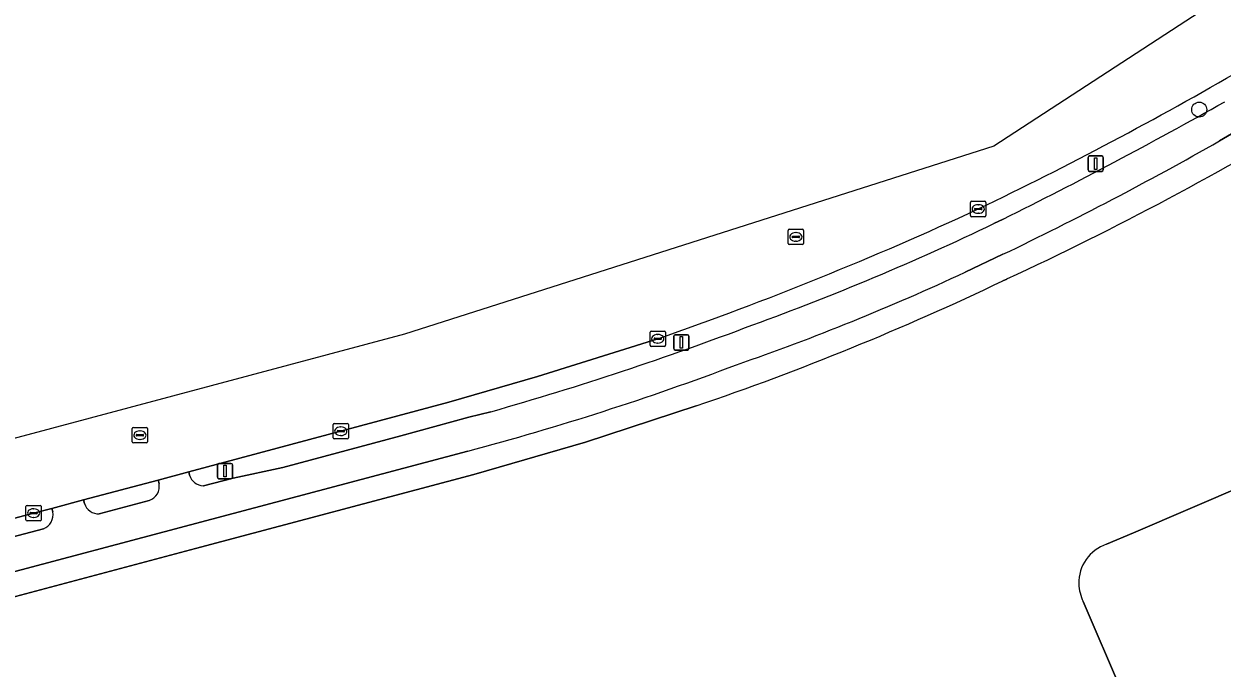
# Model space of a CAD drawing. Extents: x 162661 to 163484, y 380247 to 381230.
# Drawn here: x 162936.2 to 163014.3, y 380843.6 to 380885.6 of the extents above; entities that cross this region are included whole.
import ezdxf

# ---------------------------------------------------------------- set-up
doc = ezdxf.new("R2010")
doc.units = 0
for name, color, linetype in [('IMGEO_Berm_open', 7, 'Continuous'), ('IMGEO_Boom', 7, 'Continuous'), ('IMGEO_Erf', 7, 'Continuous'), ('IMGEO_Fietspad_open', 7, 'Continuous'), ('IMGEO_Kolk', 7, 'Continuous'), ('IMGEO_Lichtmast', 7, 'Continuous'), ('IMGEO_Pand', 7, 'Continuous'), ('IMGEO_Rijbaan_lokaal_gesloten', 7, 'Continuous'), ('IMGEO_Rioolput', 7, 'Continuous'), ('IMGEO_Verkeerseiland_open', 7, 'Continuous'), ('IMGEO_Voetpad_open', 7, 'Continuous')]:
    doc.layers.add(name, color=color, linetype=linetype)

msp = doc.modelspace()

# ---------------------------------------------------------------- linework, layer by layer
at = {"layer": 'IMGEO_Berm_open'}
for points in [[(162999.411, 380872.547), (163000.009, 380872.843)], [(162977.515, 380865.048), (162969.679, 380862.589), (162963.908, 380860.926), (162946.953, 380856.388), (162947.01, 380856.162)], [(162947.908, 380855.475), (162949.842, 380855.977), (162953.091, 380856.665), (162960.769, 380858.729), (162965.204, 380859.933), (162966.635, 380860.294)], [(162938.104, 380853.78), (162938.044, 380853.996), (162936.854, 380853.691), (162898.152, 380843.345), (162884.998, 380839.728), (162878.943, 380838.12), (162857.181, 380832.302), (162835.426, 380826.497), (162833.256, 380825.833)], [(162933.682, 380851.666), (162937.485, 380852.676)]]:
    msp.add_lwpolyline(points, dxfattribs=at)
for centre, radius, start, end in [((162891.807, 381095.555), 246.308, 295.64099, 300.17799), ((162863.234, 381148.559), 307.777, 296.38462, 299.42705), ((162902.212, 381081.012), 228.716, 289.22279, 294.86751), ((162922.893, 381032.807), 177.59, 290.02175, 295.5226), ((162907.827, 381066.245), 214.183, 285.93638, 290.74602), ((162947.929, 380856.434), 0.959, 196.45042, 268.71519), ((162937.155, 380853.586), 0.968, 289.89953, 11.54278)]:
    msp.add_arc(centre, radius, start, end, dxfattribs=at)
at = {"layer": 'IMGEO_Boom'}
msp.add_circle((163012.786, 380879.975), 0.489, dxfattribs=at)
at = {"layer": 'IMGEO_Erf'}
for points in [[(163000.253, 380868.942), (163000, 380868.822)], [(163006.755, 380851.663), (163008.508, 380852.415), (163038.335, 380865.221)], [(162980.011, 380860.673), (162972.81, 380858.32), (162965.533, 380856.211), (162947.405, 380851.384), (162881.58, 380833.855), (162829.67, 380819.973), (162829.461, 380819.913), (162834.599, 380800.825), (162835.049, 380799.153), (162840.23, 380780.296), (162849.091, 380746.861), (162850.394, 380741.856), (162851.047, 380739.531), (162885.452, 380750), (162905.036, 380755.959), (162905.139, 380755.989), (162904.475, 380758.253), (162892.914, 380805.776)], [(163015.22, 380824.651), (163005.236, 380847.932)]]:
    msp.add_lwpolyline(points, dxfattribs=at)
for centre, radius, start, end in [((162910.329, 381062.754), 213.657, 294.89008, 301.20708), ((162920.679, 381034.802), 183.96, 288.81592, 295.54299), ((163007.592, 380849.148), 2.651, 108.40881, 181.33602), ((163007.576, 380849.143), 2.635, 181.23346, 207.35247)]:
    msp.add_arc(centre, radius, start, end, dxfattribs=at)
at = {"layer": 'IMGEO_Fietspad_open'}
for points in [[(163014.097, 380877.933), (163022.345, 380882.745), (163035.852, 380892.207)], [(163000.009, 380872.843), (162999.411, 380872.547)], [(162997.546, 380869.389), (163000, 380870.549)], [(162966.635, 380860.294), (162965.204, 380859.933), (162960.769, 380858.729), (162953.091, 380856.665), (162949.842, 380855.977), (162947.908, 380855.475)], [(162829.396, 380821.566), (162829.587, 380821.611), (162883.309, 380836.002), (162947.072, 380852.929), (162965.132, 380857.723)], [(162947.01, 380856.162), (162946.953, 380856.388), (162944.959, 380855.848), (162945.022, 380855.613)], [(162940.164, 380854.327), (162940.109, 380854.549), (162938.044, 380853.996), (162938.104, 380853.78)], [(162944.388, 380854.52), (162941.129, 380853.653)], [(162937.485, 380852.676), (162933.682, 380851.666), (162882.983, 380838.048), (162838.058, 380826.091), (162833.572, 380824.897)]]:
    msp.add_lwpolyline(points, dxfattribs=at)
for centre, radius, start, end in [((162863.234, 381148.559), 307.777, 296.38462, 299.42705), ((162902.998, 381072.888), 224.389, 295.61337, 299.67767), ((162922.893, 381032.807), 177.59, 290.02175, 295.5226), ((162931.903, 381010.136), 155.302, 289.07011, 295.00391), ((162907.827, 381066.245), 214.183, 285.93638, 290.74602), ((162917.882, 381034.623), 183.102, 284.95472, 290.71356), ((162944.091, 380855.423), 0.95, 288.22191, 11.54591), ((162947.929, 380856.434), 0.959, 196.45042, 268.71519), ((162941.062, 380854.585), 0.934, 196.0322, 274.10339), ((162937.155, 380853.586), 0.968, 289.89953, 11.54278)]:
    msp.add_arc(centre, radius, start, end, dxfattribs=at)
at = {"layer": 'IMGEO_Kolk'}
for p, q in [((162997.891, 380873.076), (162997.891, 380873.928)), ((162997.966, 380874.002), (162998.818, 380874.002)), ((162998.15, 380873.496), (162998.15, 380873.508)), ((162998.588, 380873.459), (162998.19, 380873.459)), ((162998.193, 380873.545), (162998.591, 380873.545)), ((162998.379, 380873.782), (162998.404, 380873.782)), ((162998.634, 380873.508), (162998.634, 380873.496)), ((162998.892, 380873.928), (162998.892, 380873.076)), ((162998.818, 380873.002), (162997.966, 380873.002)), ((162998.402, 380873.222), (162998.377, 380873.222)), ((162977.014, 380864.622), (162977.014, 380865.474)), ((162977.089, 380865.548), (162977.941, 380865.548)), ((162977.273, 380865.042), (162977.273, 380865.054)), ((162977.711, 380865.005), (162977.313, 380865.005)), ((162977.316, 380865.091), (162977.714, 380865.091)), ((162977.502, 380865.328), (162977.527, 380865.328)), ((162977.757, 380865.054), (162977.757, 380865.042)), ((162978.015, 380865.474), (162978.015, 380864.622)), ((162977.941, 380864.548), (162977.089, 380864.548)), ((162977.525, 380864.768), (162977.5, 380864.768)), ((162956.359, 380858.603), (162956.359, 380859.455)), ((162956.434, 380859.529), (162957.286, 380859.529)), ((162957.36, 380859.455), (162957.36, 380858.603)), ((162956.618, 380859.023), (162956.618, 380859.035)), ((162957.056, 380858.986), (162956.658, 380858.986)), ((162956.661, 380859.072), (162957.059, 380859.072)), ((162956.87, 380858.749), (162956.845, 380858.749)), ((162956.847, 380859.309), (162956.872, 380859.309)), ((162957.102, 380859.035), (162957.102, 380859.023)), ((162957.286, 380858.529), (162956.434, 380858.529)), ((162936.353, 380853.265), (162936.353, 380854.117)), ((162936.428, 380854.191), (162937.28, 380854.191)), ((162936.841, 380853.971), (162936.866, 380853.971)), ((162937.354, 380854.117), (162937.354, 380853.265)), ((162937.28, 380853.191), (162936.428, 380853.191)), ((162936.612, 380853.685), (162936.612, 380853.697)), ((162937.05, 380853.648), (162936.652, 380853.648)), ((162936.655, 380853.734), (162937.053, 380853.734)), ((162936.864, 380853.411), (162936.839, 380853.411)), ((162937.096, 380853.697), (162937.096, 380853.685))]:
    msp.add_line(p, q, dxfattribs=at)
for points in [[(162997.891, 380873.076), (162997.891, 380873.928)], [(162997.966, 380874.002), (162998.818, 380874.002)], [(162998.892, 380873.928), (162998.892, 380873.076)], [(162998.818, 380873.002), (162997.966, 380873.002)], [(162977.014, 380864.622), (162977.014, 380865.474)], [(162977.089, 380865.548), (162977.941, 380865.548)], [(162978.015, 380865.474), (162978.015, 380864.622)], [(162977.941, 380864.548), (162977.089, 380864.548)], [(162956.359, 380858.603), (162956.359, 380859.455)], [(162956.434, 380859.529), (162957.286, 380859.529)], [(162957.36, 380859.455), (162957.36, 380858.603)], [(162957.286, 380858.529), (162956.434, 380858.529)], [(162936.353, 380853.265), (162936.353, 380854.117)], [(162936.428, 380854.191), (162937.28, 380854.191)], [(162937.354, 380854.117), (162937.354, 380853.265)], [(162937.28, 380853.191), (162936.428, 380853.191)]]:
    msp.add_lwpolyline(points, dxfattribs=at)
for centre, radius, start, end in [((162997.968, 380873.926), 0.0765, 91.55205, 178.44795), ((162997.968, 380873.926), 0.0765, 91.55205, 178.44795), ((162998.19, 380873.505), 0.0403, 85.87752, 175.75265), ((162998.187, 380873.495), 0.0366, 178.93798, 274.71019), ((162998.591, 380873.502), 0.043, 264.86636, 352.45326), ((162998.595, 380873.507), 0.0386, 1.73085, 96.63898), ((162998.816, 380873.926), 0.0765, 1.55205, 88.44795), ((162998.816, 380873.926), 0.0765, 1.55205, 88.44795), ((162997.968, 380873.078), 0.0765, 181.55205, 268.44795), ((162997.968, 380873.078), 0.0765, 181.55205, 268.44795), ((162998.816, 380873.078), 0.0765, 271.55205, 358.44795), ((162998.816, 380873.078), 0.0765, 271.55205, 358.44795), ((162977.091, 380865.472), 0.0765, 91.55205, 178.44795), ((162977.091, 380865.472), 0.0765, 91.55205, 178.44795), ((162977.313, 380865.051), 0.0403, 85.87752, 175.75265), ((162977.31, 380865.041), 0.0366, 178.93798, 274.71019), ((162977.714, 380865.048), 0.043, 264.86636, 352.45326), ((162977.718, 380865.053), 0.0386, 1.73085, 96.63898), ((162977.939, 380865.472), 0.0765, 1.55205, 88.44795), ((162977.939, 380865.472), 0.0765, 1.55205, 88.44795), ((162977.091, 380864.624), 0.0765, 181.55205, 268.44795), ((162977.091, 380864.624), 0.0765, 181.55205, 268.44795), ((162977.939, 380864.624), 0.0765, 271.55205, 358.44795), ((162977.939, 380864.624), 0.0765, 271.55205, 358.44795), ((162956.436, 380859.453), 0.0765, 91.55205, 178.44795), ((162956.436, 380859.453), 0.0765, 91.55205, 178.44795), ((162957.284, 380859.453), 0.0765, 1.55205, 88.44795), ((162957.284, 380859.453), 0.0765, 1.55205, 88.44795), ((162956.436, 380858.605), 0.0765, 181.55205, 268.44795), ((162956.436, 380858.605), 0.0765, 181.55205, 268.44795), ((162956.658, 380859.032), 0.0403, 85.87752, 175.75265), ((162956.655, 380859.022), 0.0366, 178.93798, 274.71019), ((162957.059, 380859.029), 0.043, 264.86636, 352.45326), ((162957.063, 380859.034), 0.0386, 1.73085, 96.63898), ((162957.284, 380858.605), 0.0765, 271.55205, 358.44795), ((162957.284, 380858.605), 0.0765, 271.55205, 358.44795), ((162936.43, 380854.115), 0.0765, 91.55205, 178.44795), ((162936.43, 380854.115), 0.0765, 91.55205, 178.44795), ((162937.278, 380854.115), 0.0765, 1.55205, 88.44795), ((162937.278, 380854.115), 0.0765, 1.55205, 88.44795), ((162936.43, 380853.267), 0.0765, 181.55205, 268.44795), ((162936.43, 380853.267), 0.0765, 181.55205, 268.44795), ((162936.652, 380853.694), 0.0403, 85.87752, 175.75265), ((162936.649, 380853.684), 0.0366, 178.93798, 274.71019), ((162937.053, 380853.691), 0.043, 264.86636, 352.45326), ((162937.057, 380853.696), 0.0386, 1.73085, 96.63898), ((162937.278, 380853.267), 0.0765, 271.55205, 358.44795), ((162937.278, 380853.267), 0.0765, 271.55205, 358.44795)]:
    msp.add_arc(centre, radius, start, end, dxfattribs=at)
for centre, major_axis, ratio, start_param, end_param in [((162998.378, 380873.502), (-0.387, 0.002), 0.722429, 4.712389, 7.853982), ((162998.403, 380873.502), (-0.39, 0.002), 0.717154, 1.570796, 4.712389), ((162977.501, 380865.048), (-0.387, 0.002), 0.722429, 4.712389, 7.853982), ((162977.526, 380865.048), (-0.39, 0.002), 0.717154, 1.570796, 4.712389), ((162956.846, 380859.029), (-0.387, 0.002), 0.722429, 4.712389, 7.853982), ((162956.871, 380859.029), (-0.39, 0.002), 0.717154, 1.570796, 4.712389), ((162936.84, 380853.691), (-0.387, 0.002), 0.722429, 4.712389, 7.853982), ((162936.865, 380853.691), (-0.39, 0.002), 0.717154, 1.570796, 4.712389)]:
    msp.add_ellipse(centre, major_axis=major_axis, ratio=ratio, start_param=start_param, end_param=end_param, dxfattribs=at)
at = {"layer": 'IMGEO_Lichtmast'}
for p, q in [((163005.545, 380876.055), (163005.545, 380876.855)), ((163005.545, 380876.855), (163005.545, 380876.055)), ((163005.645, 380876.955), (163006.435, 380876.955)), ((163006.435, 380876.955), (163005.645, 380876.955)), ((163006.535, 380876.855), (163006.535, 380876.055)), ((163006.535, 380876.055), (163006.535, 380876.855)), ((163006.435, 380875.955), (163005.645, 380875.955)), ((163005.645, 380875.955), (163006.435, 380875.955)), ((162978.554, 380864.413), (162978.554, 380865.213)), ((162978.554, 380865.213), (162978.554, 380864.413)), ((162978.654, 380865.313), (162979.444, 380865.313)), ((162979.444, 380865.313), (162978.654, 380865.313)), ((162979.544, 380865.213), (162979.544, 380864.413)), ((162979.544, 380864.413), (162979.544, 380865.213)), ((162979.444, 380864.313), (162978.654, 380864.313)), ((162978.654, 380864.313), (162979.444, 380864.313)), ((162948.82, 380856.031), (162948.82, 380856.831)), ((162948.82, 380856.831), (162948.82, 380856.031)), ((162948.92, 380856.931), (162949.71, 380856.931)), ((162949.71, 380856.931), (162948.92, 380856.931)), ((162949.81, 380856.831), (162949.81, 380856.031)), ((162949.81, 380856.031), (162949.81, 380856.831)), ((162949.71, 380855.931), (162948.92, 380855.931)), ((162948.92, 380855.931), (162949.71, 380855.931))]:
    msp.add_line(p, q, dxfattribs=at)
for points in [[(163005.965, 380876.83), (163006.115, 380876.83), (163006.115, 380876.08), (163005.965, 380876.08), (163005.965, 380876.83)], [(162978.974, 380865.188), (162979.124, 380865.188), (162979.124, 380864.438), (162978.974, 380864.438), (162978.974, 380865.188)], [(162949.24, 380856.806), (162949.39, 380856.806), (162949.39, 380856.056), (162949.24, 380856.056), (162949.24, 380856.806)]]:
    msp.add_lwpolyline(points, dxfattribs=at)
for centre, start, end in [((163005.645, 380876.855), 90, 180), ((163005.645, 380876.855), 90, 180), ((163006.435, 380876.855), 0, 90), ((163006.435, 380876.855), 360, 90), ((163005.645, 380876.055), 180, 270), ((163005.645, 380876.055), 180, 270), ((163006.435, 380876.055), 270, 0), ((163006.435, 380876.055), 270, 0), ((162978.654, 380865.213), 90, 180), ((162978.654, 380865.213), 90, 180), ((162979.444, 380865.213), 0, 90), ((162979.444, 380865.213), 360, 90), ((162978.654, 380864.413), 180, 270), ((162978.654, 380864.413), 180, 270), ((162979.444, 380864.413), 270, 0), ((162979.444, 380864.413), 270, 0), ((162948.92, 380856.831), 90, 180), ((162948.92, 380856.831), 90, 180), ((162949.71, 380856.831), 0, 90), ((162949.71, 380856.831), 360, 90), ((162948.92, 380856.031), 180, 270), ((162948.92, 380856.031), 180, 270), ((162949.71, 380856.031), 270, 0), ((162949.71, 380856.031), 270, 0)]:
    msp.add_arc(centre, 0.1, start, end, dxfattribs=at)
at = {"layer": 'IMGEO_Pand'}
for points in [[(163038.335, 380865.221), (163008.508, 380852.415), (163006.755, 380851.663)], [(163005.236, 380847.932), (163015.22, 380824.651), (163015.559, 380824.835), (163015.504, 380824.944), (163024.458, 380828.826), (163025.432, 380826.556), (163025.492, 380826.582), (163038.558, 380832.191), (163034.309, 380842.076), (163040.918, 380844.914), (163046.094, 380847.136)]]:
    msp.add_lwpolyline(points, dxfattribs=at)
for centre, radius, start, end in [((163007.592, 380849.148), 2.651, 108.40881, 181.33602), ((163007.576, 380849.143), 2.635, 181.23346, 207.35247)]:
    msp.add_arc(centre, radius, start, end, dxfattribs=at)
at = {"layer": 'IMGEO_Rijbaan_lokaal_gesloten'}
for points in [[(163056.665, 380914.8), (163058.782, 380916.868), (163063.661, 380922.255), (163065.087, 380923.82), (163062.369, 380926.22), (163031.826, 380898.727), (162999.415, 380877.602), (162961.021, 380865.351), (162866.805, 380840.194), (162811.563, 380826.614), (162795.7, 380822.173), (162797.385, 380822.391), (162802.313, 380823.189), (162819.273, 380826.938), (162821.661, 380827.483), (162822.823, 380827.785), (162826.166, 380828.55), (162826.22, 380828.562), (162830.717, 380829.568), (162842.333, 380832.227)], [(162833.256, 380825.833), (162835.426, 380826.497), (162857.181, 380832.302), (162878.943, 380838.12), (162884.998, 380839.728), (162898.152, 380843.345), (162936.854, 380853.691), (162938.044, 380853.996), (162940.109, 380854.549), (162944.959, 380855.848), (162946.953, 380856.388), (162963.908, 380860.926), (162969.679, 380862.589), (162977.515, 380865.048)]]:
    msp.add_lwpolyline(points, dxfattribs=at)
for centre, radius, start, end in [((162891.807, 381095.555), 246.308, 295.64099, 300.17799), ((162902.212, 381081.012), 228.716, 289.22279, 294.86751)]:
    msp.add_arc(centre, radius, start, end, dxfattribs=at)
at = {"layer": 'IMGEO_Rioolput'}
for p, q in [((162986.008, 380871.257), (162986.008, 380872.109)), ((162986.083, 380872.183), (162986.935, 380872.183)), ((162986.496, 380871.963), (162986.521, 380871.963)), ((162987.009, 380872.109), (162987.009, 380871.257)), ((162986.935, 380871.183), (162986.083, 380871.183)), ((162986.267, 380871.677), (162986.267, 380871.689)), ((162986.705, 380871.64), (162986.307, 380871.64)), ((162986.31, 380871.726), (162986.708, 380871.726)), ((162986.519, 380871.403), (162986.494, 380871.403)), ((162986.751, 380871.689), (162986.751, 380871.677)), ((162943.278, 380858.344), (162943.278, 380859.196)), ((162943.353, 380859.27), (162944.205, 380859.27)), ((162943.537, 380858.764), (162943.537, 380858.776)), ((162943.975, 380858.727), (162943.577, 380858.727)), ((162943.58, 380858.813), (162943.978, 380858.813)), ((162943.766, 380859.05), (162943.791, 380859.05)), ((162944.021, 380858.776), (162944.021, 380858.764)), ((162944.279, 380859.196), (162944.279, 380858.344)), ((162944.205, 380858.27), (162943.353, 380858.27)), ((162943.789, 380858.49), (162943.764, 380858.49))]:
    msp.add_line(p, q, dxfattribs=at)
for points in [[(162986.008, 380871.257), (162986.008, 380872.109)], [(162986.083, 380872.183), (162986.935, 380872.183)], [(162987.009, 380872.109), (162987.009, 380871.257)], [(162986.935, 380871.183), (162986.083, 380871.183)], [(162943.278, 380858.344), (162943.278, 380859.196)], [(162943.353, 380859.27), (162944.205, 380859.27)], [(162944.279, 380859.196), (162944.279, 380858.344)], [(162944.205, 380858.27), (162943.353, 380858.27)]]:
    msp.add_lwpolyline(points, dxfattribs=at)
for centre, radius, start, end in [((162986.085, 380872.107), 0.0765, 91.55205, 178.44795), ((162986.085, 380872.107), 0.0765, 91.55205, 178.44795), ((162986.933, 380872.107), 0.0765, 1.55205, 88.44795), ((162986.933, 380872.107), 0.0765, 1.55205, 88.44795), ((162986.085, 380871.259), 0.0765, 181.55205, 268.44795), ((162986.085, 380871.259), 0.0765, 181.55205, 268.44795), ((162986.307, 380871.686), 0.0403, 85.87752, 175.75265), ((162986.304, 380871.676), 0.0366, 178.93798, 274.71019), ((162986.708, 380871.683), 0.043, 264.86636, 352.45326), ((162986.712, 380871.688), 0.0386, 1.73085, 96.63898), ((162986.933, 380871.259), 0.0765, 271.55205, 358.44795), ((162986.933, 380871.259), 0.0765, 271.55205, 358.44795), ((162943.355, 380859.194), 0.0765, 91.55205, 178.44795), ((162943.355, 380859.194), 0.0765, 91.55205, 178.44795), ((162943.577, 380858.773), 0.0403, 85.87752, 175.75265), ((162943.574, 380858.763), 0.0366, 178.93798, 274.71019), ((162943.978, 380858.77), 0.043, 264.86636, 352.45326), ((162943.982, 380858.775), 0.0386, 1.73085, 96.63898), ((162944.203, 380859.194), 0.0765, 1.55205, 88.44795), ((162944.203, 380859.194), 0.0765, 1.55205, 88.44795), ((162943.355, 380858.346), 0.0765, 181.55205, 268.44795), ((162943.355, 380858.346), 0.0765, 181.55205, 268.44795), ((162944.203, 380858.346), 0.0765, 271.55205, 358.44795), ((162944.203, 380858.346), 0.0765, 271.55205, 358.44795)]:
    msp.add_arc(centre, radius, start, end, dxfattribs=at)
for centre, major_axis, ratio, start_param, end_param in [((162986.495, 380871.683), (-0.387, 0.002), 0.722429, 4.712389, 7.853982), ((162986.52, 380871.683), (-0.39, 0.002), 0.717154, 1.570796, 4.712389), ((162943.765, 380858.77), (-0.387, 0.002), 0.722429, 4.712389, 7.853982), ((162943.79, 380858.77), (-0.39, 0.002), 0.717154, 1.570796, 4.712389)]:
    msp.add_ellipse(centre, major_axis=major_axis, ratio=ratio, start_param=start_param, end_param=end_param, dxfattribs=at)
at = {"layer": 'IMGEO_Verkeerseiland_open'}
for points in [[(162945.022, 380855.613), (162944.959, 380855.848), (162940.109, 380854.549), (162940.164, 380854.327)], [(162941.129, 380853.653), (162944.388, 380854.52)]]:
    msp.add_lwpolyline(points, dxfattribs=at)
for centre, radius, start, end in [((162944.091, 380855.423), 0.95, 288.22191, 11.54591), ((162941.062, 380854.585), 0.934, 196.0322, 274.10339)]:
    msp.add_arc(centre, radius, start, end, dxfattribs=at)
at = {"layer": 'IMGEO_Voetpad_open'}
for points in [[(163035.852, 380892.207), (163022.345, 380882.745), (163014.097, 380877.933)], [(163000, 380870.549), (162997.546, 380869.389)], [(163000, 380868.822), (163000.253, 380868.942)], [(162947.405, 380851.384), (162965.533, 380856.211), (162972.81, 380858.32), (162980.011, 380860.673)], [(162965.132, 380857.723), (162947.072, 380852.929), (162883.309, 380836.002), (162829.587, 380821.611), (162829.396, 380821.566)], [(162829.461, 380819.913), (162829.67, 380819.973), (162881.58, 380833.855), (162947.405, 380851.384)]]:
    msp.add_lwpolyline(points, dxfattribs=at)
for centre, radius, start, end in [((162910.329, 381062.754), 213.657, 294.89008, 301.20708), ((162902.998, 381072.888), 224.389, 295.61337, 299.67767), ((162920.679, 381034.802), 183.96, 288.81592, 295.54299), ((162931.903, 381010.136), 155.302, 289.07011, 295.00391), ((162917.882, 381034.623), 183.102, 284.95472, 290.71356)]:
    msp.add_arc(centre, radius, start, end, dxfattribs=at)

doc.saveas('drawing.dxf')
